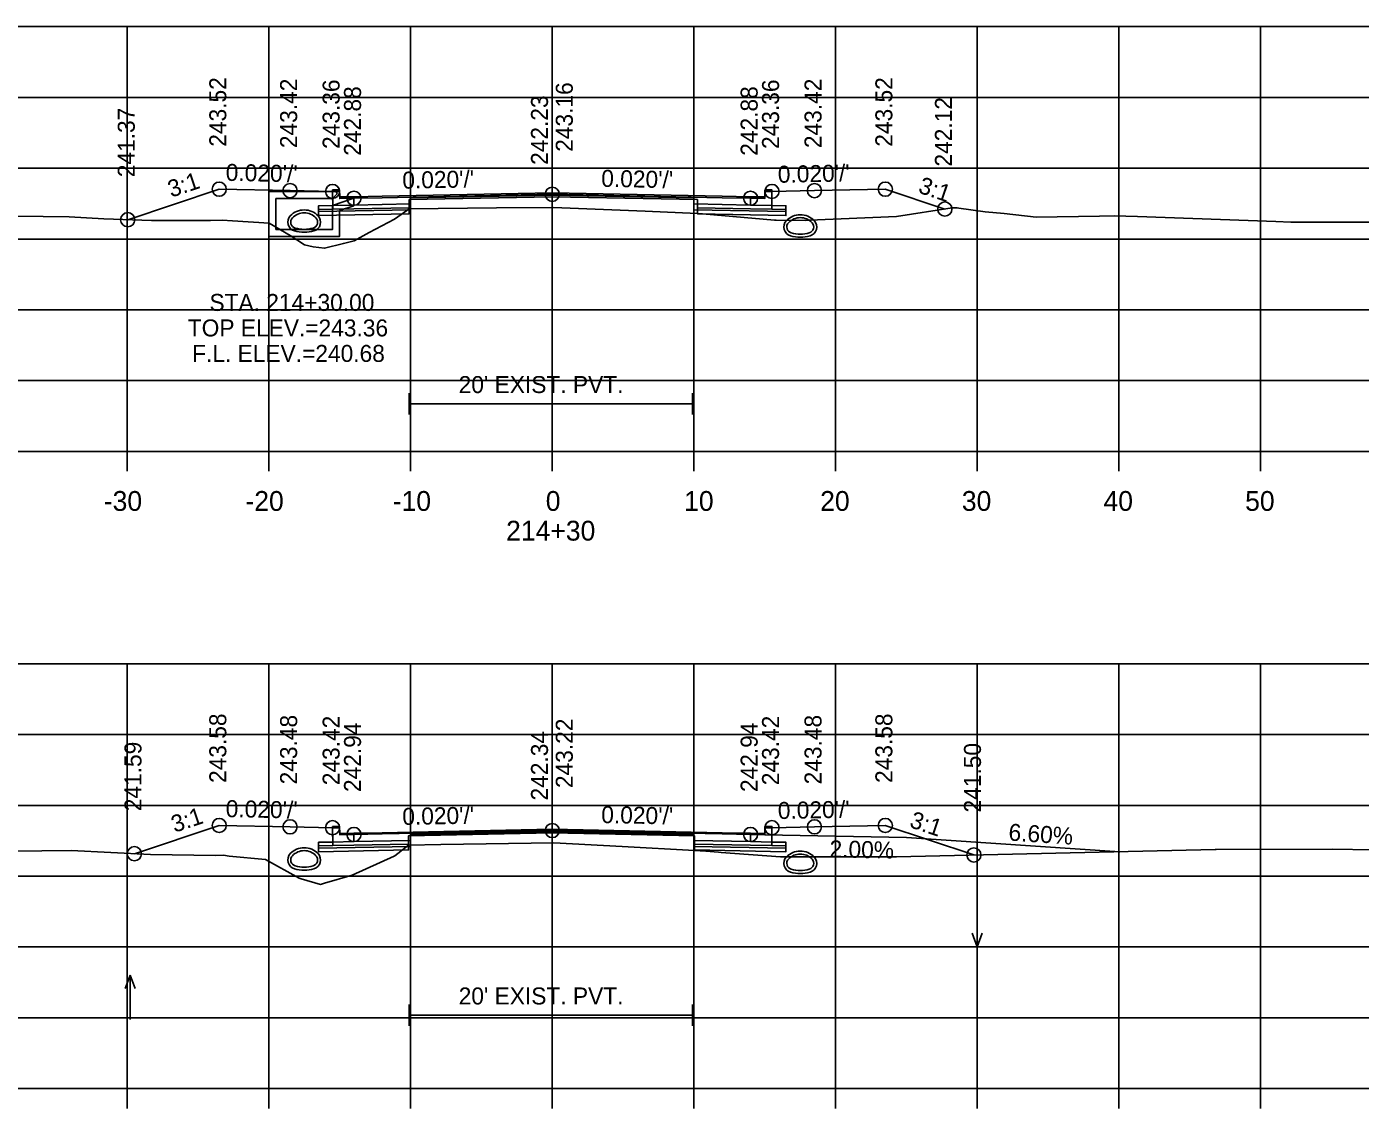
# Model space of a CAD drawing. Extents: x 1369627 to 1374022, y 380035 to 398173.
# Drawn here: x 1371501.7 to 1371595.9, y 383261.4 to 383337.8 of the extents above; entities that cross this region are included whole.
import ezdxf

# ---------------------------------------------------------------- set-up
doc = ezdxf.new("R2010")
doc.units = 0
for name, color, linetype in [('Default', 7, 'Continuous'), ('R_Alt Surface', 7, 'Continuous'), ('R_Axis', 7, 'Continuous'), ('R_Axis Annot', 7, 'Continuous'), ('R_Drive', 7, 'Continuous'), ('R_Exist Surface', 7, 'Continuous'), ('R_Fin Surface', 7, 'Continuous'), ('R_Grid', 7, 'Continuous'), ('R_No Plot', 7, 'Continuous'), ('R_Water', 7, 'Continuous'), ('R_Water Annot', 7, 'Continuous'), ('R_Xsect Elev', 7, 'Continuous'), ('R_Xsect Slope', 7, 'Continuous')]:
    doc.layers.add(name, color=color, linetype=linetype)

msp = doc.modelspace()

# ---------------------------------------------------------------- linework, layer by layer
at = {"layer": 'Default'}
for p, q in [((1371528.737, 383310.441), (1371528.737, 383311.941)), ((1371548.737, 383310.441), (1371548.737, 383311.941)), ((1371528.737, 383311.191), (1371548.737, 383311.191)), ((1371528.737, 383267.258), (1371528.737, 383268.758)), ((1371548.737, 383267.258), (1371548.737, 383268.758)), ((1371528.737, 383268.008), (1371548.737, 383268.008))]:
    msp.add_line(p, q, dxfattribs=at)
for points in [[(1371523.336, 383326.299), (1371523.836, 383326.299), (1371523.846, 383325.799), (1371524.846, 383325.819), (1371524.846, 383325.232), (1371523.346, 383325.202)], [(1371553.846, 383325.799), (1371553.856, 383326.299), (1371554.356, 383326.299), (1371554.346, 383325.202), (1371552.846, 383325.232), (1371552.846, 383325.819)], [(1371523.336, 383281.337), (1371523.836, 383281.337), (1371523.846, 383280.837), (1371524.846, 383280.857), (1371524.846, 383280.27), (1371523.346, 383280.24)], [(1371553.846, 383280.837), (1371553.856, 383281.337), (1371554.356, 383281.337), (1371554.346, 383280.24), (1371552.846, 383280.27), (1371552.846, 383280.857)]]:
    msp.add_lwpolyline(points, close=True, dxfattribs=at)
at = {"layer": 'R_Alt Surface'}
for points in [[(1371523.336, 383326.299), (1371523.346, 383325.202), (1371524.846, 383325.232), (1371528.846, 383325.312), (1371528.846, 383325.729), (1371538.846, 383325.929), (1371548.846, 383325.729), (1371548.846, 383325.312), (1371552.846, 383325.232), (1371554.346, 383325.202), (1371554.356, 383326.299)], [(1371523.336, 383326.19), (1371523.346, 383324.927), (1371524.846, 383324.957), (1371528.754, 383325.035), (1371528.754, 383325.618), (1371538.846, 383325.82), (1371549.093, 383325.615), (1371549.093, 383325.032), (1371552.846, 383324.957), (1371554.346, 383324.927), (1371554.356, 383326.19)], [(1371523.336, 383281.337), (1371523.346, 383280.24), (1371524.846, 383280.27), (1371528.846, 383280.35), (1371528.846, 383280.767), (1371538.846, 383280.967), (1371548.846, 383280.767), (1371548.846, 383280.35), (1371552.846, 383280.27), (1371554.346, 383280.24), (1371554.356, 383281.337)], [(1371523.336, 383281.251), (1371523.346, 383279.988), (1371524.846, 383280.018), (1371528.709, 383280.095), (1371528.709, 383280.678), (1371538.846, 383280.881), (1371548.884, 383280.68), (1371548.884, 383280.097), (1371552.846, 383280.018), (1371554.346, 383279.988), (1371554.356, 383281.251)]]:
    msp.add_lwpolyline(points, dxfattribs=at)
for points in [[(1371538.846, 383326.099), (1371526.846, 383325.859), (1371524.846, 383325.819), (1371524.846, 383325.232), (1371528.846, 383325.312), (1371528.846, 383325.729), (1371538.846, 383325.929), (1371548.846, 383325.729), (1371548.846, 383325.312), (1371552.846, 383325.232), (1371552.846, 383325.819), (1371550.846, 383325.859)], [(1371528.846, 383325.312), (1371524.846, 383325.232), (1371523.346, 383325.202), (1371522.346, 383325.182), (1371522.346, 383324.765), (1371528.846, 383324.895)], [(1371548.846, 383325.312), (1371552.846, 383325.232), (1371554.346, 383325.202), (1371555.346, 383325.182), (1371555.346, 383324.765), (1371548.846, 383324.895)], [(1371528.754, 383325.035), (1371524.846, 383324.957), (1371523.346, 383324.927), (1371522.346, 383324.907), (1371522.346, 383324.49), (1371528.754, 383324.618)], [(1371549.093, 383325.032), (1371552.846, 383324.957), (1371554.346, 383324.927), (1371555.346, 383324.907), (1371555.346, 383324.49), (1371549.093, 383324.615)], [(1371538.846, 383281.137), (1371526.846, 383280.897), (1371524.846, 383280.857), (1371524.846, 383280.27), (1371528.846, 383280.35), (1371528.846, 383280.767), (1371538.846, 383280.967), (1371548.846, 383280.767), (1371548.846, 383280.35), (1371552.846, 383280.27), (1371552.846, 383280.857), (1371550.846, 383280.897)], [(1371528.846, 383280.35), (1371524.846, 383280.27), (1371523.346, 383280.24), (1371522.346, 383280.22), (1371522.346, 383279.803), (1371528.846, 383279.933)], [(1371528.709, 383280.095), (1371524.846, 383280.018), (1371523.346, 383279.988), (1371522.346, 383279.968), (1371522.346, 383279.551), (1371528.709, 383279.678)], [(1371548.846, 383280.35), (1371552.846, 383280.27), (1371554.346, 383280.24), (1371555.346, 383280.22), (1371555.346, 383279.803), (1371548.846, 383279.933)], [(1371548.884, 383280.097), (1371552.846, 383280.018), (1371554.346, 383279.988), (1371555.346, 383279.968), (1371555.346, 383279.551), (1371548.884, 383279.68)]]:
    msp.add_lwpolyline(points, close=True, dxfattribs=at)
at = {"layer": 'R_Axis'}
for p, q in [((1371388.846, 383307.829), (1371688.846, 383307.829)), ((1371508.846, 383306.429), (1371508.846, 383307.829)), ((1371518.846, 383306.429), (1371518.846, 383307.829)), ((1371528.846, 383306.429), (1371528.846, 383307.829)), ((1371538.846, 383306.429), (1371538.846, 383307.829)), ((1371548.846, 383306.429), (1371548.846, 383307.829)), ((1371558.846, 383306.429), (1371558.846, 383307.829)), ((1371568.846, 383306.429), (1371568.846, 383307.829)), ((1371578.846, 383306.429), (1371578.846, 383307.829)), ((1371588.846, 383306.429), (1371588.846, 383307.829)), ((1371388.846, 383262.829), (1371688.846, 383262.829)), ((1371508.846, 383261.429), (1371508.846, 383262.829)), ((1371518.846, 383261.429), (1371518.846, 383262.829)), ((1371528.846, 383261.429), (1371528.846, 383262.829)), ((1371538.846, 383261.429), (1371538.846, 383262.829)), ((1371548.846, 383261.429), (1371548.846, 383262.829)), ((1371558.846, 383261.429), (1371558.846, 383262.829)), ((1371568.846, 383261.429), (1371568.846, 383262.829)), ((1371578.846, 383261.429), (1371578.846, 383262.829)), ((1371588.846, 383261.429), (1371588.846, 383262.829))]:
    msp.add_line(p, q, dxfattribs=at)
at = {"layer": 'R_Drive'}
for p, q in [((1371563.846, 383280.551), (1371553.846, 383280.751)), ((1371578.921, 383279.556), (1371563.846, 383280.551))]:
    msp.add_line(p, q, dxfattribs=at)
for centre, radius, start, end in [((1371520.823, 383324.021), 0.646, 136.35152, 253.95293), ((1371521.336, 383323.532), 1.354, 43.64848, 136.35152), ((1371520.823, 383324.021), 0.438, 136.35152, 253.95293), ((1371521.336, 383323.532), 1.146, 43.64848, 136.35152), ((1371521.848, 383324.021), 0.438, 286.04707, 43.64848), ((1371521.848, 383324.021), 0.646, 286.04707, 43.64848), ((1371555.843, 383323.681), 0.646, 136.35152, 253.95293), ((1371556.356, 383323.192), 1.354, 43.64848, 136.35152), ((1371556.356, 383323.192), 1.146, 43.64848, 136.35152), ((1371556.868, 383323.681), 0.646, 286.04707, 43.64848), ((1371521.336, 383325.803), 2.5, 253.95293, 286.04707), ((1371521.336, 383325.803), 2.292, 253.95293, 286.04707), ((1371555.843, 383323.681), 0.438, 136.35152, 253.95293), ((1371556.356, 383325.463), 2.292, 253.95293, 286.04707), ((1371556.868, 383323.681), 0.438, 286.04707, 43.64848), ((1371556.356, 383325.463), 2.5, 253.95293, 286.04707), ((1371520.823, 383278.972), 0.646, 136.35152, 253.95293), ((1371521.336, 383278.483), 1.354, 43.64848, 136.35152), ((1371520.823, 383278.972), 0.438, 136.35152, 253.95293), ((1371521.336, 383278.483), 1.146, 43.64848, 136.35152), ((1371521.848, 383278.972), 0.438, 286.04707, 43.64848), ((1371521.848, 383278.972), 0.646, 286.04707, 43.64848), ((1371555.843, 383278.736), 0.646, 136.35152, 253.95293), ((1371556.356, 383278.247), 1.354, 43.64848, 136.35152), ((1371555.843, 383278.736), 0.438, 136.35152, 253.95293), ((1371556.356, 383278.247), 1.146, 43.64848, 136.35152), ((1371556.868, 383278.736), 0.438, 286.04707, 43.64848), ((1371556.868, 383278.736), 0.646, 286.04707, 43.64848), ((1371521.336, 383280.754), 2.5, 253.95293, 286.04707), ((1371521.336, 383280.754), 2.292, 253.95293, 286.04707), ((1371556.356, 383280.518), 2.5, 253.95293, 286.04707), ((1371556.356, 383280.518), 2.292, 253.95293, 286.04707)]:
    msp.add_arc(centre, radius, start, end, dxfattribs=at)
at = {"layer": 'R_Exist Surface'}
for points in [[(1371497.359, 383324.486), (1371504.753, 383324.387), (1371507.187, 383324.245), (1371510.566, 383324.147), (1371514.718, 383324.148), (1371515.545, 383324.15), (1371516.282, 383324.117), (1371518.869, 383323.954), (1371520.349, 383323.072), (1371521.363, 383322.428), (1371521.98, 383322.277), (1371522.78, 383322.182), (1371524.107, 383322.514), (1371524.862, 383322.699), (1371525.928, 383323.292), (1371527.711, 383324.231), (1371528.179, 383324.564), (1371528.754, 383324.951), (1371534.915, 383325.025), (1371538.931, 383325.064), (1371545.415, 383324.796), (1371549.093, 383324.628), (1371549.459, 383324.607), (1371554.546, 383324.163), (1371554.582, 383324.157), (1371554.599, 383324.157), (1371554.645, 383324.161), (1371556.71, 383324.148), (1371557.002, 383324.151), (1371563.153, 383324.424), (1371567.074, 383325.027), (1371567.421, 383325.023), (1371567.54, 383325.015), (1371569.418, 383324.751), (1371570.743, 383324.637), (1371573.002, 383324.365), (1371577.482, 383324.447), (1371578.513, 383324.474), (1371580.159, 383324.429), (1371589.916, 383324.068), (1371590.996, 383324.009), (1371602.346, 383324.013)], [(1371500.754, 383279.604), (1371504.893, 383279.637), (1371510.481, 383279.358), (1371515.066, 383279.29), (1371515.634, 383279.302), (1371516.044, 383279.241), (1371518.604, 383278.993), (1371520.979, 383277.69), (1371521.059, 383277.651), (1371521.122, 383277.638), (1371522.481, 383277.248), (1371522.764, 383277.325), (1371524.728, 383277.902), (1371527.677, 383279.236), (1371527.726, 383279.258), (1371527.743, 383279.269), (1371528.709, 383280.025), (1371530.97, 383280.062), (1371538.949, 383280.174), (1371543.772, 383279.915), (1371548.884, 383279.65), (1371549.698, 383279.586), (1371550.593, 383279.526), (1371550.766, 383279.506), (1371554.953, 383279.204), (1371562.404, 383279.202), (1371563.148, 383279.203), (1371585.635, 383279.706), (1371585.724, 383279.708), (1371593.943, 383279.726), (1371596.747, 383279.695)]]:
    msp.add_lwpolyline(points, dxfattribs=at)
at = {"layer": 'R_Fin Surface'}
for points in [[(1371508.874, 383324.196), (1371515.336, 383326.35), (1371520.336, 383326.25), (1371523.336, 383326.19), (1371523.836, 383326.19), (1371523.846, 383325.69), (1371524.846, 383325.71), (1371526.846, 383325.75), (1371538.846, 383325.99), (1371550.846, 383325.75), (1371552.846, 383325.71), (1371553.846, 383325.69), (1371553.856, 383326.19), (1371554.356, 383326.19), (1371557.356, 383326.25), (1371562.356, 383326.35), (1371566.561, 383324.948)], [(1371509.347, 383279.415), (1371515.336, 383281.411), (1371520.336, 383281.311), (1371523.336, 383281.251), (1371523.836, 383281.251), (1371523.846, 383280.751), (1371524.846, 383280.771), (1371526.846, 383280.811), (1371538.846, 383281.051), (1371550.846, 383280.811), (1371552.846, 383280.771), (1371553.846, 383280.751), (1371553.856, 383281.251), (1371554.356, 383281.251), (1371557.356, 383281.311), (1371562.356, 383281.411), (1371568.612, 383279.326)]]:
    msp.add_lwpolyline(points, dxfattribs=at)
at = {"layer": 'R_Grid'}
for p, q in [((1371388.846, 383337.829), (1371688.846, 383337.829)), ((1371508.846, 383307.829), (1371508.846, 383337.829)), ((1371518.846, 383307.829), (1371518.846, 383337.829)), ((1371528.846, 383307.829), (1371528.846, 383337.829)), ((1371538.846, 383307.829), (1371538.846, 383337.829)), ((1371548.846, 383307.829), (1371548.846, 383337.829)), ((1371558.846, 383307.829), (1371558.846, 383337.829)), ((1371568.846, 383307.829), (1371568.846, 383337.829)), ((1371578.846, 383307.829), (1371578.846, 383337.829)), ((1371588.846, 383307.829), (1371588.846, 383337.829)), ((1371388.846, 383332.829), (1371688.846, 383332.829)), ((1371388.846, 383327.829), (1371688.846, 383327.829)), ((1371388.846, 383322.829), (1371688.846, 383322.829)), ((1371388.846, 383317.829), (1371688.846, 383317.829)), ((1371388.846, 383312.829), (1371688.846, 383312.829)), ((1371388.846, 383307.829), (1371688.846, 383307.829)), ((1371388.846, 383292.829), (1371688.846, 383292.829)), ((1371508.846, 383262.829), (1371508.846, 383292.829)), ((1371518.846, 383262.829), (1371518.846, 383292.829)), ((1371528.846, 383262.829), (1371528.846, 383292.829)), ((1371538.846, 383262.829), (1371538.846, 383292.829)), ((1371548.846, 383262.829), (1371548.846, 383292.829)), ((1371558.846, 383262.829), (1371558.846, 383292.829)), ((1371568.846, 383262.829), (1371568.846, 383292.829)), ((1371578.846, 383262.829), (1371578.846, 383292.829)), ((1371588.846, 383262.829), (1371588.846, 383292.829)), ((1371388.846, 383287.829), (1371688.846, 383287.829)), ((1371388.846, 383282.829), (1371688.846, 383282.829)), ((1371388.846, 383277.829), (1371688.846, 383277.829)), ((1371388.846, 383272.829), (1371688.846, 383272.829)), ((1371388.846, 383267.829), (1371688.846, 383267.829)), ((1371388.846, 383262.829), (1371688.846, 383262.829))]:
    msp.add_line(p, q, dxfattribs=at)
at = {"layer": 'R_No Plot'}
for centre in [(1371515.336, 383326.35), (1371520.336, 383326.25), (1371523.336, 383326.19), (1371524.846, 383325.71), (1371538.846, 383325.99), (1371552.846, 383325.71), (1371554.356, 383326.19), (1371557.356, 383326.25), (1371562.356, 383326.35), (1371566.561, 383324.948), (1371508.874, 383324.196), (1371515.336, 383281.411), (1371520.336, 383281.311), (1371557.356, 383281.311), (1371562.356, 383281.411), (1371523.336, 383281.251), (1371524.846, 383280.771), (1371538.846, 383281.051), (1371552.846, 383280.771), (1371554.356, 383281.251), (1371509.347, 383279.415), (1371568.612, 383279.326)]:
    msp.add_circle(centre, 0.5, dxfattribs=at)
at = {"layer": 'R_Water'}
for p, q in [((1371518.836, 383326.189), (1371523.586, 383326.189)), ((1371518.836, 383324.689), (1371518.836, 383326.189)), ((1371523.668, 383326.024), (1371523.336, 383325.689)), ((1371523.668, 383326.024), (1371523.586, 383326.189)), ((1371519.336, 383324.689), (1371519.336, 383325.689)), ((1371519.336, 383325.689), (1371523.336, 383325.689)), ((1371524.836, 383325.709), (1371523.336, 383325.189)), ((1371523.336, 383324.689), (1371523.336, 383325.189)), ((1371524.836, 383325.18), (1371523.836, 383324.833)), ((1371523.836, 383324.689), (1371523.836, 383324.833))]:
    msp.add_line(p, q, dxfattribs=at)
for points in [[(1371524.836, 383325.18), (1371524.836, 383325.709)], [(1371523.836, 383324.689), (1371523.836, 383323.011), (1371521.336, 383323.011), (1371518.836, 383323.011), (1371518.836, 383324.689)], [(1371523.336, 383324.689), (1371523.336, 383323.511), (1371521.336, 383323.511), (1371519.336, 383323.511), (1371519.336, 383324.689)]]:
    msp.add_lwpolyline(points, dxfattribs=at)
at = {"layer": 'R_Water Annot'}
for p, q in [((1371568.846, 383275.971), (1371568.846, 383272.829)), ((1371568.846, 383272.829), (1371568.496, 383273.79)), ((1371568.846, 383272.829), (1371569.196, 383273.79)), ((1371509.048, 383270.845), (1371508.698, 383269.884)), ((1371509.048, 383267.703), (1371509.048, 383270.845)), ((1371509.048, 383270.845), (1371509.398, 383269.884))]:
    msp.add_line(p, q, dxfattribs=at)
at = {"layer": 'R_Xsect Elev'}
for p, q in [((1371538.846, 383325.064), (1371538.846, 383335.064)), ((1371538.846, 383280.173), (1371538.846, 383290.173))]:
    msp.add_line(p, q, dxfattribs=at)

# ---------------------------------------------------------------- texts
at = {"layer": 'R_Axis Annot'}
for s, height, p in [("20' EXIST. PVT.", 1.2, (1371532.241, 383311.949)), ('-30', 1.4, (1371507.187, 383303.629)), ('-20', 1.4, (1371517.187, 383303.629)), ('-10', 1.4, (1371527.584, 383303.629)), ('0', 1.4, (1371538.388, 383303.629)), ('10', 1.4, (1371548.157, 383303.629)), ('20', 1.4, (1371557.76, 383303.629)), ('30', 1.4, (1371567.76, 383303.629)), ('40', 1.4, (1371577.76, 383303.629)), ('50', 1.4, (1371587.76, 383303.629)), ('214+30', 1.4, (1371535.588, 383301.529)), ("20' EXIST. PVT.", 1.2, (1371532.241, 383268.766))]:
    msp.add_text(s, height=height, dxfattribs=at).set_placement(p)
at = {"layer": 'R_Water Annot'}
for s, p in [('STA. 214+30.00', (1371514.649, 383317.75)), ('TOP ELEV.=243.36', (1371513.118, 383315.95)), ('F.L. ELEV.=240.68', (1371513.425, 383314.15))]:
    msp.add_text(s, height=1.2, dxfattribs=at).set_placement(p)
at = {"layer": 'R_Xsect Elev'}
for s, rotation, p in [('243.52', 90, (1371515.836, 383329.35)), ('243.42', 90, (1371520.836, 383329.25)), ('243.36', 90, (1371523.836, 383329.19)), ('242.88', 90, (1371525.346, 383328.71)), ('243.16', 90, (1371540.297, 383328.99)), ('242.88', 90, (1371553.346, 383328.71)), ('243.36', 90, (1371554.856, 383329.19)), ('243.42', 90, (1371557.856, 383329.25)), ('243.52', 90, (1371562.856, 383329.35)), ('242.23', 90, (1371538.546, 383328.064)), ('242.12', 90, (1371567.061, 383327.948)), ('241.37', 90, (1371509.374, 383327.196)), ('243.58', 90, (1371515.836, 383284.411)), ('243.48', 90, (1371520.836, 383284.311)), ('243.42', 90, (1371523.836, 383284.251)), ('242.94', 90, (1371525.346, 383283.771)), ('243.22', 90, (1371540.297, 383284.051)), ('242.94', 90, (1371553.346, 383283.771)), ('243.42', 90, (1371554.856, 383284.251)), ('243.48', 90, (1371557.856, 383284.311)), ('243.58', 90, (1371562.856, 383284.411)), ('242.34', 90, (1371538.546, 383283.173)), ('241.59', 90, (1371509.847, 383282.415)), ('241.50', 90, (1371569.112, 383282.326)), ('6.60%', 356.22396, (1371571.028, 383280.348)), ('2.00%', 358.85424, (1371558.412, 383279.159))]:
    msp.add_text(s, height=1.2, rotation=rotation, dxfattribs=at).set_placement(p)
at = {"layer": 'R_Xsect Slope'}
for s, rotation, p in [("0.020'/'", 358.85424, (1371515.786, 383326.941)), ("0.020'/'", 1.14576, (1371554.782, 383326.799)), ('3:1', 18.43323, (1371511.947, 383325.747)), ("0.020'/'", 1.14576, (1371528.272, 383326.379)), ("0.020'/'", 358.85424, (1371542.296, 383326.521)), ('3:1', 341.56677, (1371564.617, 383326.123)), ("0.020'/'", 358.85424, (1371515.786, 383282.002)), ("0.020'/'", 1.14576, (1371528.272, 383281.44)), ("0.020'/'", 358.85424, (1371542.296, 383281.582)), ("0.020'/'", 1.14576, (1371554.782, 383281.86)), ('3:1', 18.43323, (1371512.183, 383280.887)), ('3:1', 341.56677, (1371564, 383281.309))]:
    msp.add_text(s, height=1.2, rotation=rotation, dxfattribs=at).set_placement(p)

doc.saveas('drawing.dxf')
